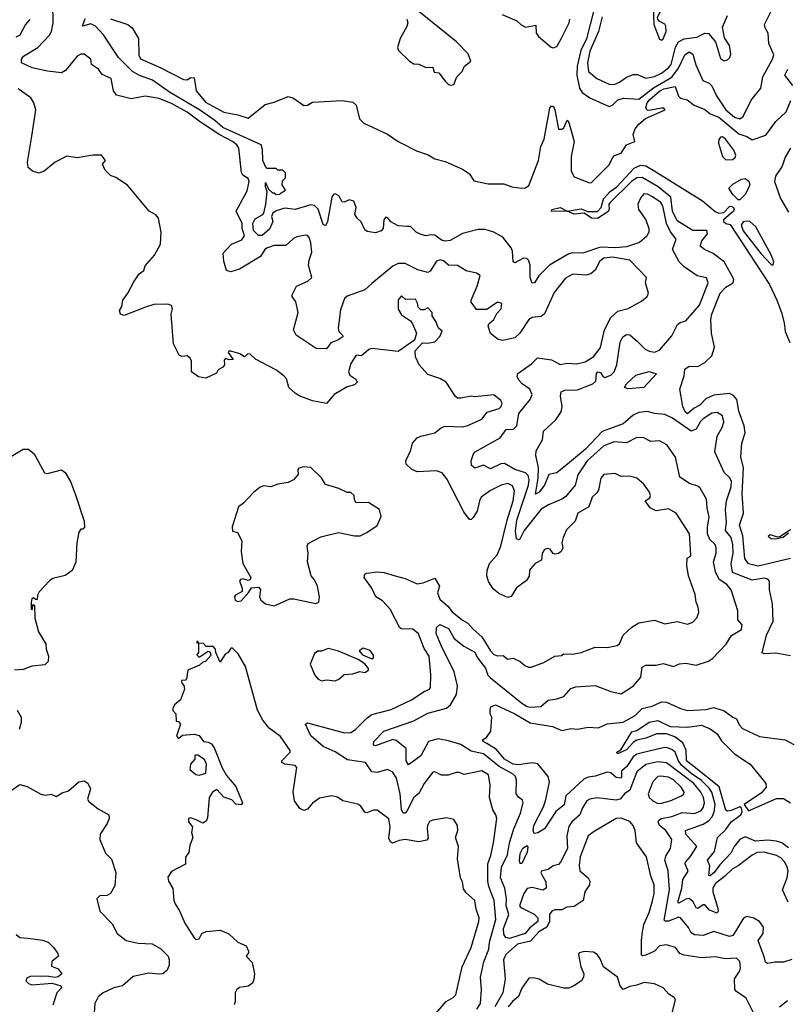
# Model space of a CAD drawing. Extents: x 1468344 to 1613994, y 525695 to 643861.
# Tile 283 of 427: x 1521935 to 1526337, y 614630 to 620272. Entities that reach past the tile are written whole.
import ezdxf

# ---------------------------------------------------------------- set-up
doc = ezdxf.new("R2010")
doc.units = 0

msp = doc.modelspace()

# ---------------------------------------------------------------- linework, layer by layer
at = {"layer": '0CON10XD'}
for points in [[(1524155.6, 620275), (1524161.1, 620255), (1524156, 620234), (1524116.9, 620165), (1524102.5, 620112.5), (1524107.5, 620095), (1524170, 620035), (1524195, 620020), (1524225, 620016.7), (1524265, 619997.5), (1524305, 620000), (1524311.7, 619971.7), (1524338.3, 619968.3), (1524375, 619920), (1524395, 619900), (1524405, 619897.5), (1524425, 619900), (1524442.5, 619945), (1524473.3, 619975), (1524486.7, 620005), (1524522.5, 620035), (1524506.4, 620076.4), (1524440, 620145), (1524156.2, 620375)], [(1525247.3, 620402.7), (1525185, 620163.1), (1525153.3, 620095), (1525132.4, 620005), (1525131, 619955), (1525145, 619880), (1525161.6, 619855), (1525204.4, 619824.4), (1525315, 619775.3), (1525335, 619782.5), (1525365, 619812.8), (1525397.6, 619822.4), (1525485, 619817.2), (1525569.3, 619880.7), (1525675, 619943.3), (1525713.4, 619995), (1525748.8, 620071.2), (1525775, 620087.3), (1525795.2, 620075), (1525813.4, 620013.4), (1525853.6, 619923.6), (1525888.5, 619908.5), (1525905, 619893.6), (1525930.3, 619835), (1525985, 619755.5), (1526035, 619713.3), (1526065, 619703.4), (1526085, 619717.5), (1526129.4, 619810.6), (1526185, 619880), (1526196.5, 619945), (1526252.7, 620045), (1526259.5, 620070.5), (1526231.8, 620135), (1526226.9, 620195), (1526209.4, 620225), (1526206.4, 620245), (1526262.2, 620355)], [(1525325, 616421.9), (1525385, 616408.8), (1525455, 616455.5), (1525497.1, 616505), (1525505, 616561.2), (1525525, 616572.5), (1525585, 616572.4), (1525625, 616582.9), (1525685, 616565.4), (1525719.8, 616580.2), (1525755, 616584.7), (1525815, 616572.9), (1525885, 616595.5), (1525909.2, 616610.8), (1525986.2, 616693.8), (1526017.5, 616742.5), (1526075, 616777.5), (1526077.5, 616805), (1526053.4, 616833.4), (1526054.5, 616885), (1526015.9, 617005), (1525991.2, 617035), (1525946.6, 617065), (1525925, 617107.5), (1525914.7, 617165), (1525929.1, 617215), (1525929.6, 617245), (1525923.5, 617265), (1525893.3, 617293.3), (1525880.3, 617325), (1525879.3, 617365), (1525888.3, 617421.7), (1525878, 617475), (1525873.6, 617525), (1525838, 617588), (1525825, 617598.2), (1525775.8, 617615), (1525720.5, 617650.5), (1525695.9, 617765), (1525647.1, 617835), (1525605, 617857.9), (1525555, 617854.5), (1525515, 617875.5), (1525475, 617877.7), (1525415, 617847.5), (1525345, 617852.7), (1525285, 617830.9), (1525189.8, 617745), (1525136.4, 617663.6), (1525121.2, 617605), (1525065, 617538.8), (1525045, 617524), (1524967.3, 617492.7), (1524925, 617467.1), (1524827.3, 617345), (1524803.3, 617295), (1524795, 617290.8), (1524785, 617296.7), (1524778.3, 617341.7), (1524785.2, 617405), (1524852.3, 617605), (1524857.3, 617637.3), (1524851, 617661), (1524834.9, 617674.9), (1524775.6, 617695), (1524715, 617729.6), (1524693.7, 617726.3), (1524635, 617699.1), (1524595, 617719.4), (1524545, 617702.9), (1524526.9, 617716.9), (1524524.4, 617745), (1524538.1, 617785), (1524547.1, 617795), (1524690.6, 617875), (1524725, 617923.8), (1524767.5, 617925), (1524786.2, 617945), (1524798.2, 618015), (1524863.1, 618095), (1524874.7, 618125), (1524861.1, 618155), (1524816.2, 618185), (1524799.7, 618205), (1524788.8, 618225), (1524792.2, 618245), (1524870, 618300), (1524905, 618334), (1524985, 618322.1), (1525035, 618295.4), (1525075, 618303.5), (1525130.7, 618299.3), (1525178.5, 618311.5), (1525227.4, 618342.6), (1525266.3, 618393.7), (1525289.4, 618495), (1525325, 618566.2), (1525365, 618602.5), (1525425, 618616.5), (1525501.2, 618658.8), (1525533.8, 618686.2), (1525540.5, 618705), (1525524.2, 618765), (1525530, 618795), (1525435, 618894.1), (1525335, 618912), (1525285, 618906.2), (1525262.2, 618887.8), (1525235, 618836.5), (1525210.6, 618815), (1525182, 618808), (1525107, 618813), (1525065, 618791.1), (1525000.7, 618709.3), (1524943.9, 618586.1), (1524925, 618571.6), (1524875, 618565.7), (1524855.5, 618555), (1524802.9, 618475), (1524775, 618448.5), (1524705, 618434.4), (1524679.4, 618439.4), (1524635, 618473.8), (1524621.4, 618515), (1524625, 618528.8), (1524654, 618555), (1524671.2, 618588.8), (1524696.2, 618615), (1524700, 618645), (1524675, 618654), (1524615, 618611.2), (1524555, 618611.2), (1524525, 618653.3), (1524524, 618665), (1524558.2, 618745), (1524575.8, 618805.8), (1524555, 618820), (1524495, 618832.5), (1524445, 618862.7), (1524395, 618865.2), (1524365, 618890.8), (1524346.7, 618896.7), (1524325, 618887.7), (1524288.6, 618831.4), (1524275, 618823.8), (1524218.3, 618838.3), (1524145, 618875.4), (1524104.7, 618875), (1524075, 618859.8), (1523955, 618760), (1523915, 618724.2), (1523813, 618687), (1523798.5, 618675), (1523775, 618610), (1523760.9, 618505), (1523764.4, 618485), (1523786, 618465), (1523788, 618455), (1523759.4, 618435), (1523719.4, 618420.6), (1523695, 618386), (1523635, 618387.8), (1523520.8, 618465), (1523504.8, 618495), (1523532.5, 618595), (1523518.2, 618655), (1523496.7, 618685), (1523497.5, 618695), (1523523.3, 618745), (1523586.7, 618773.3), (1523609.8, 618795), (1523591.1, 618865), (1523594.4, 618895), (1523610.4, 618939.6), (1523605, 618993.3), (1523595, 619024), (1523585, 619035.8), (1523575, 619037.1), (1523525, 619028.2), (1523505, 619018.2), (1523461, 618979), (1523395, 618977.5), (1523355.5, 618964.5), (1523341.4, 618955), (1523316.9, 618915), (1523195, 618842.1), (1523145, 618827.3), (1523121.8, 618835), (1523105, 618887.5), (1523102, 618935), (1523150.6, 618985), (1523208.7, 619011.3), (1523223.9, 619035), (1523210.7, 619075), (1523210, 619105), (1523176.7, 619175), (1523238.9, 619291.1), (1523251.8, 619345), (1523245, 619361.4), (1523215, 619382), (1523206.9, 619396.9), (1523191.3, 619535), (1523180.3, 619555), (1523155.3, 619575), (1523082.9, 619612.9), (1522971.6, 619685), (1522895, 619743), (1522805, 619791), (1522735, 619819.7), (1522655, 619833.9), (1522575, 619818.6), (1522490.3, 619840.3), (1522472, 619865), (1522458.8, 619935), (1522408.3, 619958.3), (1522387.7, 619987.7), (1522347.5, 620015), (1522342.5, 620045), (1522304.1, 620074.1), (1522285, 620074.3), (1522265, 620063.6), (1522198.3, 619981.8), (1522175, 619968.2), (1522095, 619977), (1522006.9, 619996.9), (1521946, 620025), (1521945.5, 620045), (1521957.7, 620062.3), (1522038.1, 620111.9), (1522106.8, 620183.2), (1522116.5, 620203.5), (1522126, 620255), (1522124.2, 620365)], [(1525615, 620155.7), (1525625, 620162.9), (1525641.7, 620205), (1525641, 620235), (1525635, 620246.6), (1525602.9, 620262.9), (1525594.3, 620275), (1525593.1, 620286.9), (1525608.6, 620315), (1525610.8, 620335), (1525595, 620363.3), (1525575, 620370), (1525568.8, 620355), (1525572.2, 620245), (1525605, 620160.8), (1525615, 620155.7)], [(1521915, 620173.9), (1521938.5, 620185), (1521968.3, 620241.7), (1521995, 620273.8)], [(1526355, 616625.9), (1526272.4, 616642.4), (1526205, 616637.6), (1526193.6, 616643.6), (1526218.2, 616745), (1526255.4, 616825), (1526253.1, 616925), (1526235.5, 617005), (1526235.6, 617055), (1526226.2, 617066.2), (1526205, 617071.5), (1526135, 617060), (1526023.2, 617105), (1526016.1, 617155), (1526027.5, 617215), (1526024.8, 617264.8), (1526014.4, 617304.4), (1525983.6, 617345), (1525988.4, 617395), (1525982.6, 617462.6), (1525988, 617515), (1526014.8, 617595), (1526016.9, 617625), (1526007.1, 617647.1), (1525975, 617676.4), (1525921.8, 617795), (1525935.5, 617885), (1525964.6, 617935), (1525973.2, 617965), (1525965, 618002), (1525935, 618020.8), (1525905, 618017.3), (1525855.4, 617985), (1525840.2, 617969.8), (1525815, 617925.3), (1525785, 617913.3), (1525679.3, 617989.3), (1525635, 618010.4), (1525575, 618015.6), (1525535, 618027.2), (1525485, 618021.7), (1525454, 618005), (1525395, 617956.7), (1525275, 617911.3), (1525179.6, 617810.4), (1525088.3, 617735), (1525015, 617675.9), (1524969.7, 617665), (1524945.1, 617604.9), (1524915, 617564.8), (1524893.2, 617553.2), (1524909.4, 617645), (1524910.3, 617705), (1524895.5, 617775), (1524897.8, 617802.2), (1524933.3, 617865), (1524940, 617915), (1525010, 617980), (1525040.4, 618025), (1525046.9, 618055), (1525037.3, 618115), (1525039.7, 618140.3), (1525061.4, 618148.6), (1525135, 618150.2), (1525221.5, 618185), (1525238.5, 618201.5), (1525242.8, 618245), (1525250.8, 618255), (1525265, 618250), (1525278.5, 618228.5), (1525290.9, 618220.9), (1525324.6, 618235), (1525344.7, 618255), (1525359.8, 618295), (1525379.1, 618425), (1525394.7, 618455.3), (1525415, 618467.8), (1525435, 618466.5), (1525477.9, 618427.9), (1525521.8, 618385), (1525545, 618372.7), (1525575, 618367.3), (1525605, 618378.1), (1525675, 618460), (1525707.5, 618525), (1525722.8, 618537.2), (1525755, 618546.2), (1525834.3, 618635.7), (1525884.1, 618765), (1525873, 618793), (1525820.9, 618805), (1525745, 618855.5), (1525716.9, 618885), (1525678.8, 618955), (1525699.6, 619015), (1525667.3, 619057.3), (1525644, 619104), (1525624.1, 619205), (1525611.6, 619225), (1525565, 619257.9), (1525535, 619273), (1525515, 619274), (1525496.8, 619253.2), (1525479.8, 619215), (1525483.2, 619185), (1525526.5, 619125), (1525544.1, 619075), (1525542.6, 619055), (1525530.3, 619029.7), (1525490, 618995), (1525415, 618970.5), (1525354.4, 618965.6), (1525265, 618969.2), (1525165, 618934.1), (1525105, 618935.3), (1525085, 618929.6), (1524974, 618866), (1524911.5, 618805), (1524887.1, 618765), (1524875, 618762.5), (1524863.2, 618793.2), (1524863.1, 618865), (1524853.6, 618893.6), (1524842.8, 618902.8), (1524825, 618904.7), (1524775, 618879.5), (1524765.8, 618885), (1524760.9, 618945), (1524753.8, 618965), (1524706.7, 619026.7), (1524655, 619054.5), (1524605, 619070), (1524565, 619070), (1524475, 619047.5), (1524403.1, 619006.9), (1524375, 619003.2), (1524355, 619009.6), (1524315, 619036.6), (1524295, 619040), (1524265, 619033.6), (1524232.3, 619042.3), (1524209.2, 619055), (1524177, 619087), (1524156.4, 619086.4), (1524105, 619090), (1524063.9, 619113.9), (1524046.4, 619136.4), (1524035, 619140), (1524024, 619126), (1524018.8, 619075), (1524007.3, 619062.7), (1523975, 619050), (1523928.3, 619058.3), (1523915, 619067.5), (1523894.3, 619114.3), (1523870, 619135), (1523857.5, 619155), (1523865.6, 619195), (1523851.3, 619231.3), (1523825, 619240), (1523795, 619226.2), (1523785, 619228.8), (1523765, 619262), (1523745, 619274), (1523735, 619270), (1523725.6, 619254.4), (1523701.2, 619115), (1523688.3, 619091.7), (1523675, 619097.5), (1523646.4, 619186.4), (1523625, 619206.9), (1523605, 619211.5), (1523513.9, 619183.9), (1523455, 619192.5), (1523405, 619176.7), (1523387, 619163), (1523380, 619145), (1523386.7, 619115), (1523367.8, 619072.2), (1523325, 619035.6), (1523305, 619035.4), (1523275, 619064), (1523271.6, 619105), (1523285, 619130), (1523330, 619155), (1523335.7, 619164.3), (1523347.5, 619215), (1523353.3, 619285), (1523344, 619315), (1523345, 619340), (1523361.7, 619301.7), (1523385, 619280), (1523395, 619280), (1523405, 619270), (1523427, 619273), (1523435, 619280), (1523460, 619295), (1523440, 619325), (1523441.7, 619348.3), (1523460, 619365), (1523460, 619395), (1523445, 619410), (1523415, 619410), (1523405, 619420), (1523355, 619420), (1523345, 619430), (1523328.5, 619465), (1523328, 619528), (1523320.6, 619555), (1523099.7, 619655), (1523053.9, 619695), (1522965.3, 619755.3), (1522795, 619857.7), (1522695.8, 619925.8), (1522622.6, 619952.6), (1522581, 619975), (1522502, 620055), (1522416.2, 620186.2), (1522370.4, 620235), (1522342.4, 620247.6), (1522294.3, 620234.3), (1522310.8, 620279.2)], [(1522456.4, 620276.4), (1522555.8, 620245), (1522580, 620225), (1522615.6, 620165), (1522618.3, 620068.3), (1522628.3, 620048.3), (1522745, 619997.1), (1522875, 619929.5), (1522895, 619927.8), (1522915, 619940), (1522935, 619938.8), (1522947.1, 619865), (1522999.8, 619799.8), (1523105, 619742.5), (1523186.9, 619726.9), (1523245, 619708), (1523343, 619787), (1523395, 619800), (1523475, 619832.5), (1523505, 619822), (1523565, 619780), (1523585, 619782.5), (1523615, 619800), (1523785, 619808.6), (1523845, 619798.6), (1523865, 619782.5), (1523884.7, 619704.7), (1523908.7, 619678.7), (1524045.2, 619615.2), (1524105, 619573.3), (1524211.3, 619521.3), (1524277.4, 619497.4), (1524315, 619474.5), (1524375, 619459.1), (1524475, 619414.6), (1524515, 619388.1), (1524539.1, 619349.1), (1524621.9, 619331.9), (1524711.7, 619331.7), (1524757.5, 619315), (1524815, 619306.9), (1524835, 619308.1), (1524855, 619321.9), (1524911.1, 619465), (1524924.5, 619545), (1524942.7, 619587.3), (1524975.3, 619764.7), (1524985, 619778.8), (1524996.2, 619775), (1525004.7, 619755), (1525024.2, 619645), (1525045, 619644), (1525055, 619652.5), (1525075, 619696.7), (1525085, 619683.3), (1525114.8, 619575), (1525098.5, 619488.5), (1525097.6, 619405), (1525115, 619372.1), (1525202.5, 619337.5), (1525215, 619338.8), (1525315, 619440.9), (1525335, 619480.4), (1525346.5, 619493.5), (1525385, 619507.3), (1525415.4, 619554.6), (1525462.5, 619575), (1525453.8, 619615), (1525465, 619647.5), (1525485.8, 619674.2), (1525524.3, 619705.7), (1525637.5, 619755), (1525630, 619765), (1525615, 619765.4), (1525545, 619751.5), (1525534, 619754), (1525526.2, 619766.2), (1525533.5, 619795), (1525548.6, 619815), (1525605, 619862.7), (1525629.1, 619875), (1525695, 619890), (1525713.6, 619833.6), (1525725, 619822), (1525763.6, 619813.6), (1525802.3, 619782.3), (1525865, 619756.9), (1525895, 619732.5), (1525945, 619713.1), (1526058.8, 619618.8), (1526105, 619603.3), (1526135, 619582.9), (1526215, 619610), (1526271.5, 619688.5), (1526331, 619745), (1526358.3, 619808.3)], [(1524702.3, 620302.3), (1524786.1, 620266.1), (1524811.7, 620241.7), (1524835, 620230), (1524895, 620240), (1524896.7, 620195), (1524910, 620175), (1524982.5, 620115), (1524995, 620111.2), (1525015, 620118.8), (1525042.9, 620167.1), (1525087.1, 620255), (1525089.5, 620275)], [(1525275, 620289.4), (1525254.8, 620205.2), (1525205, 620091.9), (1525190.5, 620025), (1525197.5, 619975), (1525244, 619935), (1525315, 619902.5), (1525345, 619901.2), (1525375.4, 619915), (1525415, 619941.8), (1525455, 619958.5), (1525477.3, 619957.3), (1525526.2, 619936.2), (1525575, 619946.1), (1525615, 619966), (1525655, 619995.6), (1525670.5, 620015), (1525695.5, 620115), (1525714, 620146), (1525745, 620163.3), (1525817.5, 620172.5), (1525865, 620195.8), (1525885, 620192.5), (1525925.5, 620145.5), (1525955, 620049.2), (1525976.1, 620036.1), (1525995, 620042), (1526008.6, 620055), (1526013.5, 620075), (1526005.5, 620125), (1525978, 620168), (1525965, 620230), (1525994.7, 620295.3)], [(1526368.4, 619895), (1526322.9, 619955), (1526340.7, 619989.3)], [(1524633.2, 615885), (1524624.1, 615945), (1524585, 615968.4), (1524485, 615947.1), (1524455, 615958), (1524437.5, 615957.5), (1524392.4, 615942.4), (1524355, 615943.5), (1524315, 615961.1), (1524305, 615959.4), (1524254, 615896), (1524225, 615836.9), (1524195, 615814.5), (1524155, 615735.7), (1524145, 615724.3), (1524135, 615725.6), (1524125, 615746), (1524116.2, 615835), (1524095.6, 615925), (1524075, 615960.6), (1524045, 615974.5), (1523985, 615958.9), (1523955, 615962), (1523917.8, 616015), (1523815, 616030.5), (1523745, 616076.8), (1523675, 616108), (1523605, 616167.5), (1523573.8, 616235), (1523585, 616242.5), (1523678.1, 616218.1), (1523797.5, 616185), (1523835, 616187.9), (1523861.4, 616205), (1523928.7, 616271.3), (1523955, 616289.6), (1524065, 616318.8), (1524181.9, 616375), (1524255, 616422.9), (1524284.5, 616435.5), (1524291.9, 616445), (1524293, 616517), (1524282.5, 616625), (1524255, 616669.2), (1524221.9, 616751.9), (1524189.6, 616779.6), (1524125, 616781.5), (1524115, 616788.1), (1524058.8, 616895), (1524015, 616941.1), (1523978, 616965), (1523954.5, 617015), (1523910.4, 617075), (1523915, 617094.3), (1523925, 617100), (1523985, 617108.5), (1524025, 617104.7), (1524088, 617085), (1524145, 617070.4), (1524215, 617038.5), (1524248.8, 617045), (1524315, 617072.5), (1524343.3, 617025), (1524331.7, 616988.3), (1524345, 616951.4), (1524390.5, 616910.5), (1524415, 616879.4), (1524475, 616830.6), (1524504.5, 616814.5), (1524535, 616778.8), (1524585.6, 616735.6), (1524634.5, 616655), (1524654.5, 616635), (1524675, 616626.2), (1524707.9, 616627.9), (1524735, 616606.7), (1524765, 616612.5), (1524806, 616595), (1524831.7, 616571.7), (1524852.1, 616562.1), (1524867.8, 616562.2), (1524940.9, 616589.1), (1525005, 616625.7), (1525041.7, 616628.3), (1525055, 616637.5), (1525105, 616636.2), (1525155, 616646.2), (1525235, 616676.2), (1525305, 616674.8), (1525362, 616685), (1525374.6, 616695.4), (1525395, 616744.4), (1525445, 616791.2), (1525485, 616815.4), (1525575, 616830.8), (1525635, 616810.5), (1525705, 616822.5), (1525765, 616807.5), (1525795, 616820.5), (1525819.1, 616845), (1525829.5, 616875), (1525826.5, 616905), (1525813.8, 616933.8), (1525808.3, 616978.2), (1525770, 617085), (1525761.9, 617145), (1525762.7, 617187.3), (1525780, 617195), (1525783.8, 617206.2), (1525777.2, 617325), (1525700, 617445), (1525655, 617470), (1525585, 617457.5), (1525551.2, 617475), (1525522.5, 617515), (1525548.6, 617531.4), (1525552.5, 617545), (1525547.5, 617565), (1525515, 617611.1), (1525475, 617644.5), (1525435, 617655.5), (1525385, 617654), (1525350.7, 617670.7), (1525285, 617665.5), (1525267.9, 617645), (1525253.7, 617576.3), (1525245, 617560.8), (1525218.6, 617535), (1525198.5, 617481.5), (1525136, 617445), (1525120.9, 617399.1), (1525071.7, 617348.3), (1525051.2, 617305), (1525044.2, 617275), (1525050, 617245), (1525040, 617225), (1525025, 617212.5), (1525005, 617210), (1524995, 617212.5), (1524977.1, 617237.1), (1524961.4, 617241.4), (1524945, 617236.7), (1524931.5, 617215), (1524928, 617175), (1524891.4, 617155), (1524864.4, 617125), (1524858.1, 617115), (1524856.2, 617083.8), (1524841.1, 617058.9), (1524785, 617015.5), (1524752.8, 616967.2), (1524735, 616960.9), (1524683.5, 616983.5), (1524650.7, 617010.7), (1524623.1, 617053.1), (1524613.4, 617085), (1524615.9, 617115), (1524629.4, 617155), (1524672.5, 617205), (1524694.4, 617255), (1524730.6, 617405), (1524765.9, 617515), (1524771.9, 617571.9), (1524761.2, 617601.2), (1524735, 617614.4), (1524695.9, 617604.1), (1524636, 617574), (1524581.8, 617535), (1524571.2, 617515), (1524559.3, 617455), (1524535, 617418.9), (1524525, 617408.6), (1524515, 617407.5), (1524482.7, 617452.7), (1524385, 617641.5), (1524357.5, 617675), (1524325, 617686.5), (1524215, 617681.8), (1524184.7, 617694.7), (1524151.9, 617725), (1524150, 617745), (1524178.4, 617805), (1524186.9, 617845), (1524215, 617876.5), (1524235, 617886.2), (1524315, 617904.4), (1524355, 617935.7), (1524375, 617943.3), (1524475, 617938.6), (1524504.2, 617945.8), (1524585, 617982), (1524616.4, 618023.6), (1524685, 618044.3), (1524695.8, 618055), (1524702.5, 618075), (1524695, 618090), (1524655, 618122.5), (1524545, 618111.2), (1524524, 618114), (1524465, 618102.5), (1524445, 618103.8), (1524435, 618113.3), (1524380, 618195), (1524345, 618216.2), (1524275, 618238.8), (1524225.8, 618295), (1524205, 618340), (1524202.5, 618375), (1524245, 618420), (1524275, 618417.5), (1524315, 618426.7), (1524345, 618457.5), (1524357, 618487), (1524337.5, 618505), (1524322.5, 618542.5), (1524300, 618575), (1524300, 618595), (1524275, 618620), (1524255, 618610), (1524235, 618610), (1524220, 618625), (1524217, 618647), (1524205, 618670), (1524148.3, 618668.3), (1524125, 618688.8), (1524105, 618666.7), (1524105, 618612.5), (1524125, 618580), (1524176.4, 618546.4), (1524188.3, 618528.3), (1524210, 618475), (1524200, 618435), (1524105, 618371.2), (1523955, 618388), (1523938.1, 618381.9), (1523895, 618346.7), (1523865, 618348.8), (1523835, 618302), (1523820, 618255), (1523827.5, 618235), (1523862.7, 618212.7), (1523870, 618195), (1523855, 618179.4), (1523812.6, 618167.4), (1523739.2, 618125), (1523695, 618073.3), (1523615, 618087.5), (1523536.9, 618116.9), (1523515, 618131.1), (1523478.8, 618165), (1523466, 618215), (1523450.3, 618230.3), (1523404, 618265), (1523286.4, 618326.4), (1523257.5, 618355), (1523243, 618357), (1523225, 618340), (1523197, 618357), (1523145, 618372.5), (1523135, 618372.5), (1523130, 618365), (1523160, 618325), (1523137, 618323), (1523115, 618330), (1523108.3, 618321.7), (1523110, 618295), (1523099.3, 618280.7), (1523073.6, 618266.4), (1523063, 618247), (1523001.7, 618218.3), (1522960, 618225), (1522920, 618255), (1522920, 618315), (1522912.3, 618332.3), (1522895, 618346), (1522865, 618342.5), (1522848.8, 618348.8), (1522817.8, 618415), (1522803.1, 618585), (1522810.6, 618615), (1522805.5, 618635), (1522785, 618641.8), (1522705, 618639.8), (1522655.9, 618624.1), (1522535, 618576.2), (1522512.5, 618585), (1522507.5, 618605), (1522521.7, 618628.3), (1522526.7, 618665), (1522555.7, 618704.3), (1522590.3, 618769.7), (1522620, 618815), (1522646.2, 618835), (1522655, 618862.5), (1522707.3, 618922.7), (1522742, 618985), (1522746.1, 619053.9), (1522731.1, 619135), (1522715, 619153.1), (1522676.7, 619175), (1522553, 619323), (1522487, 619367), (1522455, 619380), (1522425, 619410), (1522410, 619445), (1522426.7, 619465), (1522405, 619496.2), (1522354.1, 619495.9), (1522265, 619481.2), (1522205, 619490), (1522137.5, 619455), (1522075, 619403.3), (1522045, 619393.3), (1522007.5, 619405), (1521984.4, 619424.4), (1521978.9, 619455), (1522004.4, 619605), (1522027.5, 619755), (1522016.7, 619795), (1521998.9, 619825), (1521925.9, 619875.9)], [(1525985, 619468.5), (1526025, 619471.1), (1526038, 619482), (1526041.8, 619495), (1526030.7, 619525), (1525985, 619586), (1525965, 619600), (1525955, 619599.1), (1525944.7, 619585.3), (1525942.9, 619565), (1525965, 619487.8), (1525985, 619468.5)], [(1526354.8, 619535), (1526325.9, 619485), (1526307.8, 619432.2), (1526270, 619375), (1526263.1, 619345), (1526298.3, 619248.3), (1526345, 619168.8)], [(1526355, 617183.9), (1526169.4, 617140.6), (1526115, 617154.2), (1526093.3, 617185), (1526082.4, 617315), (1526063, 617375), (1526086.4, 617445), (1526077.6, 617555), (1526086.7, 617705), (1526071.4, 617765), (1526076.7, 617845), (1526096.1, 617905), (1526090, 617945), (1526058.7, 618028.7), (1526047.1, 618095), (1526029.3, 618119.3), (1526005, 618129.8), (1525915, 618120.9), (1525869.9, 618100.1), (1525835, 618063), (1525803.3, 618046.7), (1525765, 618014.1), (1525752.3, 618025), (1525738.1, 618055), (1525720, 618155), (1525745, 618231.2), (1525750.2, 618269.8), (1525775, 618287.5), (1525825, 618284.3), (1525865, 618306.8), (1525905, 618346.5), (1525920, 618395), (1525903.5, 618475), (1525899.3, 618555), (1525903.9, 618585), (1525952.9, 618705), (1525985, 618739.4), (1526027.5, 618765), (1526031.4, 618785), (1525974.5, 618884.5), (1525912.7, 618932.7), (1525863.1, 618955), (1525838.2, 618975), (1525846.9, 619005), (1525878.8, 619045), (1525876.4, 619065), (1525794.8, 619064.8), (1525705, 619120), (1525679.4, 619175), (1525668.4, 619255), (1525597.3, 619315), (1525505, 619367.5), (1525475, 619365.6), (1525444.4, 619345.6), (1525321.6, 619225), (1525314.7, 619215), (1525315.8, 619185), (1525308.9, 619171.1), (1525248, 619132), (1525214.5, 619134.5), (1525172.9, 619162.9), (1525115, 619157.6), (1525075, 619174.4), (1524985, 619172.9), (1524987.5, 619185), (1525035, 619196.6), (1525075, 619175.7), (1525155, 619187.8), (1525193, 619173), (1525247.8, 619172.2), (1525270.5, 619195), (1525282.7, 619245), (1525321.6, 619288.4), (1525360.5, 619315), (1525459.3, 619420.7), (1525495, 619438.4), (1525525, 619433.8), (1525578.2, 619405), (1525851.1, 619235), (1525923.4, 619173.4), (1525945, 619163.7), (1525973.1, 619166.9), (1526005, 619202.4), (1526015, 619203.8), (1526028.8, 619195), (1526033.3, 619185), (1526029.5, 619175), (1525971.5, 619125), (1525972.3, 619115), (1525985, 619103.6), (1526008.7, 619098.7), (1526235, 618754.1), (1526277.7, 618665), (1526303.1, 618595), (1526320.2, 618535), (1526325.4, 618485), (1526351.4, 618421.4)], [(1526065, 619239.5), (1526055, 619240), (1526025, 619269.8), (1526002.5, 619307.5), (1526025, 619330), (1526075, 619358), (1526095, 619362.8), (1526117.5, 619347.5), (1526122.4, 619325), (1526097.8, 619272.2), (1526065, 619239.5)], [(1526255, 618866.2), (1526259.1, 618885), (1526245, 618925.5), (1526157.6, 619085), (1526122.2, 619115), (1526105, 619118.5), (1526085, 619113.2), (1526072.2, 619095), (1526085, 619062), (1526185, 618931.5), (1526245, 618870), (1526255, 618866.2)], [(1525425, 618156.7), (1525403.3, 618165), (1525414.3, 618185), (1525468.8, 618235), (1525545, 618256.5), (1525587, 618243), (1525515, 618164.2), (1525425, 618156.7)], [(1521888.3, 617771.7), (1521955, 617810.6), (1521985, 617810.8), (1522018, 617785), (1522077.5, 617675), (1522095, 617671.2), (1522175, 617692.5), (1522195, 617677.5), (1522225.4, 617625.4), (1522255, 617548.8), (1522305, 617397.5), (1522306.1, 617363.9), (1522297, 617353), (1522285, 617352.5), (1522274, 617336), (1522263.3, 617275), (1522256.1, 617163.9), (1522236.7, 617115), (1522195, 617086.9), (1522125, 617070.8), (1522105, 617056.7), (1522047.5, 616992.5), (1522037.5, 616975), (1522035, 616950), (1522025, 616950), (1522015, 616960), (1522005, 616952.5), (1522000, 616935), (1522000, 616895), (1522007.5, 616892.5), (1522010, 616915), (1522015, 616920), (1522020, 616915), (1522021.7, 616841.7), (1522042, 616765), (1522084, 616695), (1522086.7, 616665), (1522100, 616625), (1522098.8, 616595), (1522080, 616575), (1522005, 616567.5), (1521955, 616549.2), (1521905, 616544.2)], [(1523395, 616912.5), (1523485, 616953.3), (1523506.4, 616953.6), (1523633.3, 616926.7), (1523650, 616935), (1523654, 616965), (1523642.5, 617025), (1523625, 617062.5), (1523606, 617086), (1523586.2, 617165), (1523589.4, 617215), (1523584, 617256), (1523590, 617270), (1523662, 617308), (1523763.9, 617333.9), (1523855, 617314.2), (1523887.5, 617315), (1523926.6, 617333.4), (1523985.9, 617374.1), (1524008, 617425), (1523998, 617465), (1523936.1, 617506.1), (1523865, 617503.3), (1523855, 617520), (1523853.8, 617545), (1523835, 617563.3), (1523813.6, 617563.6), (1523765.8, 617585.8), (1523688.8, 617608.8), (1523666.8, 617646.8), (1523605, 617706.2), (1523565, 617710), (1523535, 617701.2), (1523530, 617695), (1523532.9, 617665), (1523505.8, 617635), (1523475, 617620.8), (1523415, 617610.6), (1523375, 617595.7), (1523335, 617600), (1523315, 617594.2), (1523275, 617563.2), (1523219.3, 617500.7), (1523189.1, 617480.9), (1523154.2, 617365), (1523155, 617340.8), (1523185, 617334.1), (1523209.7, 617285), (1523204.6, 617225), (1523214.5, 617155), (1523260, 617075), (1523257.5, 617065), (1523245, 617058.8), (1523215, 617067.5), (1523201.2, 617065), (1523196.2, 617055), (1523211.2, 617015), (1523210, 616995), (1523173.3, 616975), (1523166.7, 616965), (1523170, 616945), (1523185, 616937.5), (1523205, 616942.5), (1523249.3, 616990.7), (1523263.6, 617016.4), (1523305, 617020), (1523316.4, 617006.4), (1523310, 616965), (1523317.5, 616945), (1523345, 616923.8), (1523395, 616912.5)], [(1526345, 617330), (1526314.2, 617305), (1526267.5, 617295), (1526245, 617296.9), (1526232.9, 617305), (1526228.9, 617315), (1526238.3, 617321.7), (1526278.8, 617308.8), (1526295, 617310.5), (1526355, 617350.4)], [(1526363.8, 614886.2), (1526315, 614872.1), (1526265, 614871.2), (1526222.9, 614862.9), (1526211.8, 614871.8), (1526206.4, 614896.4), (1526169.6, 614995), (1526198.7, 615035), (1526201.2, 615071.2), (1526178.6, 615105), (1526145, 615123.1), (1526105, 615133.3), (1526085.9, 615124.1), (1526033.1, 615035), (1526024.4, 615025), (1526005, 615018.2), (1525915, 615046.8), (1525855, 615024.8), (1525805, 615028.6), (1525785, 615040), (1525769.7, 615069.7), (1525725, 615125.5), (1525715, 615129.3), (1525655, 615106.1), (1525636.2, 615106.2), (1525631.5, 615111.5), (1525662, 615285), (1525653.3, 615395), (1525635.2, 615455), (1525641.3, 615478.7), (1525667.9, 615522.1), (1525675.4, 615575), (1525640.3, 615625), (1525604.1, 615654.1), (1525597.3, 615675), (1525600, 615685), (1525615.7, 615695), (1525675, 615705.6), (1525705, 615717.9), (1525735, 615728.4), (1525805, 615722.7), (1525841.6, 615738.4), (1525854.2, 615755.8), (1525861.7, 615785), (1525856.6, 615815), (1525841.8, 615845), (1525801.7, 615895), (1525645, 616014.4), (1525595, 616019.1), (1525525.8, 616004.2), (1525475, 615961.5), (1525435, 615856.1), (1525404.2, 615835), (1525378.8, 615805), (1525355, 615800.4), (1525245, 615812.8), (1525205, 615805.2), (1525188.2, 615795), (1525162.1, 615755), (1525147.9, 615715), (1525102.1, 615675), (1525085, 615649.4), (1525072.6, 615595), (1525077.1, 615522.9), (1525036.3, 615443.7), (1525025, 615430), (1524995, 615422.9), (1524965, 615402.9), (1524928, 615392), (1524924.3, 615385), (1524935, 615361.4), (1524951.9, 615331.9), (1524954.3, 615295), (1524935, 615284.8), (1524875, 615298.3), (1524845, 615294.2), (1524826.8, 615265), (1524802, 615195), (1524809.6, 615185), (1524885, 615146.9), (1524906.3, 615125), (1524907, 615105), (1524861.6, 615068.4), (1524833.9, 615035), (1524745, 615007.1), (1524723.5, 615013.5), (1524712.2, 615032.2), (1524709.8, 615065), (1524740.3, 615145), (1524725.4, 615195), (1524726.9, 615235), (1524717.2, 615295), (1524692.4, 615355), (1524697.9, 615415), (1524733.2, 615486.8), (1524744.8, 615555), (1524769.2, 615635), (1524807.1, 615725), (1524822.9, 615785), (1524819.1, 615799.1), (1524795, 615816), (1524783.1, 615835), (1524784.5, 615915), (1524779.1, 615935), (1524765, 615947.7), (1524685, 615993.4), (1524595, 616064.8), (1524525, 616079.8), (1524465, 616118.6), (1524395, 616138.7), (1524335, 616150.5), (1524279.3, 616135), (1524235.6, 616054.4), (1524165, 616002), (1524152.2, 616025), (1524151.8, 616095), (1524095, 616141.8), (1524075, 616146.6), (1523975, 616111.1), (1523964.4, 616115), (1523965.7, 616135), (1524023.3, 616195), (1524195.2, 616254.8), (1524275, 616297.7), (1524382.3, 616327.7), (1524406.5, 616345), (1524440.5, 616405), (1524445.3, 616455), (1524426.9, 616535), (1524351.4, 616685), (1524322.8, 616755), (1524325, 616790), (1524345, 616806.9), (1524395, 616783.2), (1524426.4, 616726.4), (1524482.7, 616682.7), (1524545, 616646.8), (1524560.4, 616615), (1524605.5, 616555.5), (1524620.2, 616515), (1524635, 616499.7), (1524815, 616354.8), (1524845, 616337.1), (1524865, 616332), (1524924, 616336), (1524965, 616372.5), (1525015, 616380), (1525055, 616394.6), (1525095, 616438.6), (1525125, 616448.9), (1525235, 616456.9), (1525325, 616421.9)], [(1524320.3, 614575), (1524381.1, 614645), (1524421.2, 614668.8), (1524435.5, 614685), (1524471.8, 614845), (1524524.3, 614955.7), (1524567.9, 615105), (1524569.5, 615125), (1524552.5, 615175), (1524545.8, 615225), (1524495, 615269.5), (1524480.8, 615290.8), (1524475, 615332.5), (1524463.1, 615355), (1524446.1, 615463.9), (1524451.1, 615535), (1524434.2, 615585), (1524447.1, 615625), (1524446.7, 615655), (1524425, 615689.4), (1524382.1, 615697.9), (1524305, 615685.6), (1524285, 615677.1), (1524274.2, 615655), (1524272.5, 615635), (1524278.3, 615581.7), (1524269.1, 615570.9), (1524225, 615560), (1524145, 615574.1), (1524110.9, 615569.1), (1524073.6, 615553.6), (1524060.9, 615560.9), (1524052.4, 615582.4), (1524059.6, 615645), (1524052.7, 615692.7), (1523985, 615742), (1523965, 615742.9), (1523925, 615726.9), (1523915, 615730.8), (1523891.4, 615765), (1523875, 615776.7), (1523788.8, 615795), (1523757.2, 615817.2), (1523725, 615824.5), (1523655, 615810.4), (1523615, 615783.3), (1523585, 615748.5), (1523565, 615741.1), (1523542.4, 615752.4), (1523511.5, 615795), (1523502.7, 615847.3), (1523525, 615986.7), (1523515, 615997.5), (1523455, 616006.7), (1523438, 616015), (1523438.6, 616025), (1523486.7, 616075), (1523487.1, 616085), (1523430, 616165), (1523365, 616212.9), (1523328.9, 616258.9), (1523298.6, 616315), (1523230, 616565), (1523188.3, 616638.3), (1523155, 616670), (1523145, 616670), (1523130, 616645), (1523113.6, 616636.4), (1523085, 616590), (1523060, 616645), (1523057.5, 616665), (1523045, 616680), (1523005, 616680), (1522988.3, 616698.3), (1522960, 616700), (1522958.3, 616708.3), (1522951.7, 616708.3), (1522951.7, 616701.7), (1522960, 616700), (1522960, 616645), (1522951.7, 616631.7), (1522965, 616620), (1523015, 616652.5), (1523028.3, 616648.3), (1523031.7, 616628.3), (1523000, 616595), (1522985, 616590), (1522967, 616573), (1522900, 616545), (1522892.5, 616495), (1522885, 616487.5), (1522862.5, 616485), (1522865, 616470), (1522877, 616457), (1522880, 616435), (1522857.5, 616375), (1522823.3, 616345), (1522812.5, 616325), (1522813, 616313), (1522830, 616295), (1522831.7, 616251.7), (1522845, 616250), (1522857.5, 616235), (1522833.8, 616166.2), (1522845, 616152.5), (1522868.3, 616171.7), (1522935, 616177.5), (1522965, 616170), (1522990, 616135), (1523015, 616132.5), (1523035, 616122.5), (1523052, 616095), (1523095.8, 615985.8), (1523121.7, 615941.7), (1523175, 615877.5), (1523212.5, 615785), (1523205, 615772.5), (1523175, 615777.5), (1523150.7, 615800.7), (1523105, 615817.5), (1523065, 615860), (1523040, 615845), (1523022.5, 615815), (1523011.7, 615698.3), (1523005, 615680), (1522985, 615667.5), (1522947, 615687), (1522915, 615697.5), (1522902.5, 615695), (1522903.3, 615675), (1522926, 615646), (1522921.2, 615615), (1522927.5, 615585), (1522910.3, 615539.7), (1522905, 615500), (1522886.2, 615473.8), (1522885, 615432.5), (1522805, 615390.8), (1522785, 615357.5), (1522788, 615335), (1522814.1, 615294.1), (1522818.8, 615225), (1522826, 615205), (1522852, 615165), (1522881.4, 615095), (1522935, 615011.2), (1522945, 615001.4), (1522963.8, 615005), (1522980, 615035), (1523005, 615047.8), (1523084.1, 615054.1), (1523135, 615033.3), (1523186.8, 614986.8), (1523233.3, 614965), (1523247.5, 614935), (1523247.5, 614925), (1523233.8, 614905), (1523268.8, 614868.8), (1523282, 614805), (1523278.3, 614771.7), (1523269.5, 614750.5), (1523245, 614733.3), (1523195, 614726.2), (1523180, 614715), (1523170, 614695), (1523170, 614645), (1523164.1, 614625.9)], [(1523665, 616482.5), (1523695, 616488.8), (1523745, 616483.3), (1523765, 616492.5), (1523795, 616520), (1523845, 616523.3), (1523885, 616536.7), (1523915, 616532), (1523935, 616543.8), (1523936.2, 616555), (1523915, 616580), (1523876.2, 616606.2), (1523763.9, 616653.9), (1523705, 616668), (1523665, 616652.5), (1523645, 616652.5), (1523625, 616640), (1523601.7, 616578.3), (1523626.7, 616515), (1523644.1, 616494.1), (1523665, 616482.5)], [(1523955, 616608.8), (1523963.3, 616615), (1523965, 616630), (1523945, 616656.7), (1523905, 616670), (1523882.5, 616655), (1523901.7, 616631.7), (1523955, 616608.8)], [(1521921.2, 616315), (1521943.3, 616275), (1521943.3, 616245), (1521932.5, 616205)], [(1526342.4, 615215), (1526310.4, 615285), (1526336.3, 615355), (1526341.4, 615395), (1526337.1, 615415), (1526323.3, 615445), (1526299.5, 615469.5), (1526275, 615482.9), (1526205, 615502.5), (1526165, 615500.2), (1526135.5, 615485), (1526055, 615423.8), (1526020.5, 615405), (1525978, 615362), (1525925, 615322.9), (1525910, 615295), (1525909.8, 615275), (1525936.9, 615186.9), (1525941.1, 615165), (1525935, 615152.2), (1525890.2, 615170.2), (1525865, 615199.3), (1525855, 615200), (1525825, 615179.4), (1525815, 615182.1), (1525797.7, 615217.7), (1525775, 615237), (1525755, 615232.3), (1525715, 615208.5), (1525709.3, 615215), (1525733.3, 615295), (1525737.2, 615345), (1525767.8, 615392.2), (1525751.2, 615435), (1525752.7, 615445), (1525780, 615475), (1525817.5, 615535), (1525754.6, 615605), (1525752.5, 615625), (1525855, 615661.3), (1525885, 615680.8), (1525906.5, 615705), (1525917.8, 615732.2), (1525922.8, 615775), (1525905.1, 615845.1), (1525889, 615869.1), (1525845, 615912), (1525785, 615952.5), (1525730.2, 616000.2), (1525713.7, 616025), (1525695, 616073.9), (1525675, 616090.5), (1525645, 616100.7), (1525625, 616100), (1525505, 616071), (1525475, 616063.1), (1525452.9, 616047.1), (1525417.5, 615992.5), (1525387.2, 615965), (1525386.1, 615933.9), (1525380, 615925), (1525355, 615930), (1525325.9, 615955.9), (1525305, 615961), (1525235, 615936.8), (1525195, 615930.9), (1525170.9, 615919.1), (1525067.7, 615825), (1525057.7, 615772.3), (1525010.5, 615735), (1524945.7, 615635), (1524907.5, 615612.5), (1524885, 615607.7), (1524879, 615625), (1524884.1, 615655), (1524939.3, 615760.7), (1524950.3, 615795), (1524973.3, 615903.3), (1524965.6, 615935), (1524907.4, 616007.4), (1524873.5, 616013.5), (1524795, 616002.1), (1524765, 616005.7), (1524715, 616034.4), (1524669, 616089), (1524613.8, 616123.8), (1524593.8, 616135), (1524590, 616145), (1524611.7, 616158.3), (1524637.5, 616195), (1524642.5, 616275), (1524633.6, 616293.6), (1524633.6, 616316.4), (1524637.5, 616335), (1524664.3, 616345.7), (1524774.4, 616295), (1524863.1, 616243.1), (1524991, 616221), (1525045, 616198.2), (1525095, 616209.5), (1525135, 616207.3), (1525195, 616217.7), (1525255, 616214.5), (1525305, 616237.5), (1525395, 616245.7), (1525465, 616284.1), (1525505, 616324.3), (1525562.3, 616337.7), (1525615, 616364), (1525645, 616361.5), (1525725, 616325.5), (1525765, 616313.9), (1525871.4, 616318.6), (1525915, 616330), (1525975, 616312.1), (1526025, 616274.5), (1526045, 616266.5), (1526060.4, 616230.4), (1526080.5, 616210.5), (1526177.5, 616165), (1526325, 616144.5), (1526375, 616118.5)], [(1526345, 615527.2), (1526305, 615554.5), (1526275, 615564.6), (1526225, 615569.6), (1526155, 615565.4), (1526095, 615588.8), (1526065, 615574.1), (1526033.3, 615535), (1526013.6, 615496.4), (1525950.3, 615429.7), (1525918.1, 615385), (1525895, 615366.2), (1525888.1, 615368.1), (1525893.8, 615423.8), (1525878.8, 615455), (1525919.2, 615505), (1525937.7, 615585), (1525985, 615631.4), (1526014.6, 615675.4), (1526071.2, 615715), (1526078.4, 615735), (1526074.7, 615754.7), (1526065, 615762.3), (1526015, 615739.6), (1525995, 615737.1), (1525985, 615742), (1525946.7, 615876.7), (1525829.2, 615969.2), (1525759.7, 616025), (1525756.6, 616086.6), (1525738.6, 616128.6), (1525692, 616162), (1525645, 616179.8), (1525589.7, 616180.3), (1525525, 616154.2), (1525475, 616144.3), (1525455, 616131.1), (1525415, 616088), (1525362.5, 616065), (1525358.8, 616075), (1525382, 616088), (1525445, 616190.3), (1525475, 616199.6), (1525545, 616246.8), (1525595, 616256.5), (1525665, 616222), (1525765, 616217.3), (1525845, 616228.9), (1525895, 616209.1), (1525935, 616179.2), (1525960.5, 616140.5), (1526035.3, 616065), (1526125.2, 616005), (1526175, 615943.2), (1526213.3, 615895), (1526216.8, 615875), (1526189.2, 615840.8), (1526090.6, 615775), (1526115, 615737.9), (1526275, 615809.4), (1526315, 615808.2), (1526355, 615784.6)], [(1522965, 615943.8), (1523002.5, 615955), (1523006.2, 616005), (1522995, 616032.5), (1522957, 616057), (1522945, 616057.5), (1522940, 616055), (1522940, 616035), (1522914.1, 616005.9), (1522910, 615975), (1522945, 615947.5), (1522965, 615943.8)], [(1525595, 615780.5), (1525615, 615782.7), (1525665, 615795.9), (1525730, 615825), (1525743.1, 615835), (1525745.4, 615845), (1525728.5, 615875), (1525685, 615915.2), (1525655, 615931.4), (1525612.5, 615937.5), (1525595, 615934.5), (1525566.2, 615905), (1525539.7, 615835), (1525545.9, 615815), (1525565.4, 615795), (1525595, 615780.5)], [(1521855, 615833.6), (1521935, 615889.4), (1521977.4, 615877.4), (1522055.5, 615834.5), (1522082, 615828), (1522115, 615833.3), (1522145, 615820), (1522179.2, 615840.8), (1522215, 615852.5), (1522274.8, 615905.2), (1522305, 615911.1), (1522325, 615897.1), (1522341.9, 615865), (1522324, 615805), (1522331.2, 615791.2), (1522385, 615750), (1522446.7, 615715), (1522447.5, 615695), (1522436.9, 615665), (1522396.6, 615605), (1522394.8, 615574.8), (1522426.2, 615495), (1522461.4, 615461.4), (1522485.8, 615384.2), (1522481.2, 615308.8), (1522455.5, 615264.5), (1522435, 615252.9), (1522395, 615251.9), (1522377.8, 615235), (1522395, 615163.8), (1522465, 615090), (1522494, 615035), (1522545.4, 614995.4), (1522615, 614979.2), (1522695, 614977.1), (1522745, 614947.7), (1522786.1, 614905), (1522792.7, 614885), (1522791.8, 614855), (1522780.4, 614825), (1522755.8, 614805), (1522731.8, 614801.8), (1522675, 614807.8), (1522585, 614788.2), (1522525, 614735.6), (1522475, 614724.3), (1522413.3, 614695), (1522385, 614672), (1522365.7, 614635), (1522360, 614555)], [(1524557.2, 614602.8), (1524578.5, 614635), (1524584.1, 614715), (1524578.1, 614785), (1524597.3, 614872.7), (1524624.8, 614945), (1524628.9, 614985), (1524666.6, 615115), (1524656.3, 615225), (1524625, 615304.4), (1524619.7, 615335), (1524619.8, 615435), (1524637.1, 615482.9), (1524652.2, 615555), (1524670.8, 615695), (1524666.4, 615715), (1524647.9, 615745), (1524628.8, 615815), (1524633.2, 615885)], [(1526141.2, 614585), (1526101.2, 614665), (1526045, 614702.9), (1526037.1, 614715), (1526035, 614776.7), (1526065, 614822), (1526068.7, 614838.7), (1526064.3, 614875), (1526045, 614894.3), (1525981.1, 614891.1), (1525925, 614901.9), (1525845, 614896.9), (1525745, 614911.8), (1525721.7, 614921.7), (1525696, 614955), (1525645, 614970.8), (1525605, 614964), (1525576, 614935), (1525525, 614910.8), (1525507.1, 614907.1), (1525501.5, 614911.5), (1525500.9, 614995), (1525507.2, 615045), (1525515, 615086.7), (1525546, 615156), (1525565, 615223.3), (1525572.9, 615265), (1525573.5, 615315), (1525555.2, 615365), (1525528.9, 615475), (1525471.9, 615555), (1525464.4, 615625), (1525454.2, 615655), (1525433.6, 615676.4), (1525385, 615695.7), (1525355, 615694.4), (1525229, 615621), (1525195.3, 615594.7), (1525150, 615475), (1525142.8, 615425), (1525147.5, 615395), (1525195.7, 615355), (1525205.6, 615335), (1525202.5, 615315), (1525176.4, 615273.6), (1525166.2, 615225), (1525115, 615190.3), (1525072.8, 615187.2), (1525045, 615170.4), (1525005, 615170.7), (1524985.9, 615164.1), (1524972.9, 615145), (1524973.5, 615105), (1524957.3, 615072.7), (1524911.8, 615045), (1524865, 614992.1), (1524789.1, 614975), (1524723.6, 614915), (1524709.4, 614885), (1524718.8, 614775), (1524705.2, 614695), (1524660.6, 614615)], [(1524815, 615435.8), (1524805, 615436.2), (1524801.9, 615451.9), (1524805, 615494.2), (1524819.7, 615525), (1524845, 615540.4), (1524849.6, 615529.6), (1524845, 615500.8), (1524815, 615435.8)], [(1521915, 615030), (1521935, 615012.5), (1521980.9, 615009.1), (1522065, 614997.5), (1522097.5, 614985), (1522126.4, 614956.4), (1522152.5, 614925), (1522157.5, 614905), (1522120, 614875), (1522118.3, 614848.3), (1522155, 614832.5), (1522176.2, 614805), (1522155, 614786.7), (1522137.3, 614782.7), (1522090.7, 614790.7), (1521995, 614788.2), (1521975, 614780), (1521970.8, 614765), (1521985, 614748.7), (1522005, 614741.1), (1522120.8, 614750.8), (1522171.5, 614735), (1522174.6, 614725), (1522148.5, 614695), (1522124.5, 614625)], [(1525672.3, 614565), (1525696.5, 614655), (1525688.5, 614668.5), (1525658, 614688), (1525624.6, 614724.6), (1525575, 614747.5), (1525515.6, 614754.4), (1525475, 614738.6), (1525435, 614732.5), (1525395, 614714), (1525378, 614735), (1525364, 614785), (1525284.1, 614844.1), (1525262.9, 614895), (1525245.9, 614915.9), (1525225, 614928.1), (1525175, 614932.9), (1525143.3, 614925), (1525140, 614915), (1525154, 614845), (1525171.2, 614805), (1525168.8, 614785), (1525156.7, 614765), (1525113.8, 614735), (1525085, 614722.2), (1525055, 614722.9), (1524962.5, 614745), (1524914.2, 614774.2), (1524881.2, 614781.2), (1524855, 614779.2), (1524815, 614722.2), (1524795.3, 614675), (1524761.6, 614645), (1524736.8, 614615)], [(1526292.5, 614615), (1526338.3, 614651.7)]]:
    msp.add_lwpolyline(points, dxfattribs=at)

doc.saveas('drawing.dxf')
